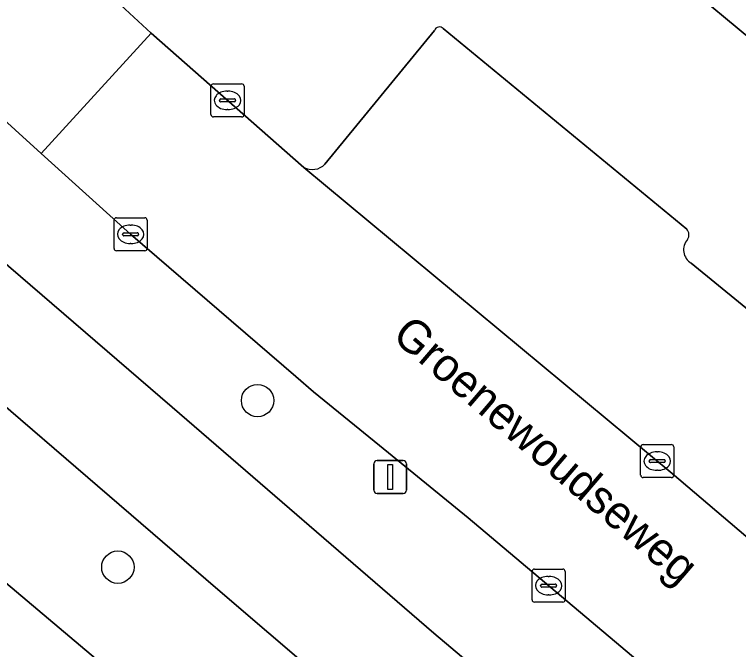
# Model space of a CAD drawing. Extents: x 159279 to 160377, y 384531 to 385888.
# Drawn here: x 159698.69 to 159720.57, y 384852.53 to 384871.73 of the extents above; entities that cross this region are included whole.
import ezdxf

# ---------------------------------------------------------------- set-up
doc = ezdxf.new("R2010")
doc.units = 0
for name, color, linetype in [('IMGEO_Berm_groen', 7, 'Continuous'), ('IMGEO_Boom', 7, 'Continuous'), ('IMGEO_Fietspad_open', 7, 'Continuous'), ('IMGEO_Groenvoorziening', 7, 'Continuous'), ('IMGEO_Kolk', 7, 'Continuous'), ('IMGEO_Lichtmast', 7, 'Continuous'), ('IMGEO_Openbare_ruimte_label', 7, 'Continuous'), ('IMGEO_Parkeervlak_open', 7, 'Continuous'), ('IMGEO_Rijbaan_lokaal_open', 7, 'Continuous'), ('IMGEO_Voetpad_halfverhard', 7, 'Continuous'), ('IMGEO_Voetpad_open', 7, 'Continuous')]:
    doc.layers.add(name, color=color, linetype=linetype)

msp = doc.modelspace()

# ---------------------------------------------------------------- linework, layer by layer
at = {"layer": 'IMGEO_Berm_groen'}
msp.add_lwpolyline([(159722.087, 384839.557), (159715.695, 384845.035), (159704.834, 384854.342), (159694.272, 384863.437), (159683.133, 384873.053), (159679.16, 384876.431), (159676.539, 384873.417), (159695.004, 384857.425), (159719.368, 384836.864), (159748.628, 384811.437), (159781.425, 384784.027), (159783.746, 384786.801), (159768.92, 384799.391), (159755.145, 384811.108), (159742.438, 384821.942), (159730.973, 384831.952)], close=True, dxfattribs=at)
for points in [[(159730.906, 384840.77), (159724.685, 384846.279), (159721.225, 384849.067), (159720.014, 384850.089), (159717.716, 384852.027), (159712.404, 384856.508), (159709.722, 384858.694), (159707.728, 384860.32), (159707.188, 384860.785), (159702.199, 384865.083), (159699.492, 384867.526), (159692.193, 384874.179), (159690.739, 384872.593)], [(159690.272, 384871.208), (159703.449, 384859.856), (159711.366, 384853.02), (159715.538, 384849.509), (159717.866, 384847.545), (159756.941, 384813.95), (159785.571, 384789.272), (159787.819, 384791.8), (159786.318, 384793.112), (159785.886, 384793.489), (159782.28, 384796.583), (159771.863, 384805.574), (159759.273, 384816.324), (159740.591, 384832.447), (159739.014, 384833.816), (159730.906, 384840.77)]]:
    msp.add_lwpolyline(points, dxfattribs=at)
at = {"layer": 'IMGEO_Boom'}
for centre in [(159706.035, 384860.055), (159701.812, 384855.018)]:
    msp.add_circle(centre, 0.489, dxfattribs=at)
at = {"layer": 'IMGEO_Fietspad_open'}
msp.add_lwpolyline([(159646.291, 384913.294), (159653.523, 384904.47), (159660.804, 384895.768), (159667.845, 384887.187), (159669.844, 384884.997), (159672.927, 384881.893), (159676.067, 384879.062), (159676.669, 384878.549), (159676.937, 384878.321), (159678.693, 384876.829), (159679.16, 384876.431), (159683.133, 384873.053), (159694.272, 384863.437), (159704.834, 384854.342), (159715.695, 384845.035), (159717.866, 384847.545), (159715.538, 384849.509), (159711.366, 384853.02), (159703.449, 384859.856), (159690.272, 384871.208)], dxfattribs=at)
at = {"layer": 'IMGEO_Groenvoorziening'}
msp.add_lwpolyline([(159714.581, 384876.276), (159721.77, 384870.297), (159722.464, 384873.074), (159722.464, 384876.729), (159721.754, 384882.061), (159720.694, 384886.187), (159720.212, 384886.116), (159716.924, 384882.046), (159715.715, 384883.687), (159715.058, 384882.934)], dxfattribs=at)
at = {"layer": 'IMGEO_Kolk'}
for p, q in [((159704.702, 384869.633), (159705.554, 384869.633)), ((159704.627, 384868.707), (159704.627, 384869.559)), ((159705.115, 384869.413), (159705.14, 384869.413)), ((159705.628, 384869.559), (159705.628, 384868.707)), ((159704.886, 384869.127), (159704.886, 384869.139)), ((159705.324, 384869.09), (159704.926, 384869.09)), ((159704.929, 384869.176), (159705.327, 384869.176)), ((159705.37, 384869.139), (159705.37, 384869.127)), ((159705.138, 384868.853), (159705.113, 384868.853)), ((159705.554, 384868.633), (159704.702, 384868.633)), ((159701.698, 384864.657), (159701.698, 384865.509)), ((159701.773, 384865.583), (159702.625, 384865.583)), ((159702.699, 384865.509), (159702.699, 384864.657)), ((159702.186, 384865.363), (159702.211, 384865.363)), ((159701.957, 384865.077), (159701.957, 384865.089)), ((159702.395, 384865.04), (159701.997, 384865.04)), ((159702, 384865.126), (159702.398, 384865.126)), ((159702.441, 384865.089), (159702.441, 384865.077)), ((159702.209, 384864.803), (159702.184, 384864.803)), ((159702.625, 384864.583), (159701.773, 384864.583)), ((159717.689, 384858.726), (159718.541, 384858.726)), ((159717.614, 384857.8), (159717.614, 384858.652)), ((159718.102, 384858.506), (159718.127, 384858.506)), ((159718.615, 384858.652), (159718.615, 384857.8)), ((159717.916, 384858.269), (159718.314, 384858.269)), ((159717.873, 384858.22), (159717.873, 384858.232)), ((159718.311, 384858.183), (159717.913, 384858.183)), ((159718.357, 384858.232), (159718.357, 384858.22)), ((159718.125, 384857.946), (159718.1, 384857.946)), ((159718.541, 384857.726), (159717.689, 384857.726)), ((159714.332, 384854.033), (159714.332, 384854.885)), ((159714.407, 384854.959), (159715.259, 384854.959)), ((159715.333, 384854.885), (159715.333, 384854.033)), ((159714.82, 384854.739), (159714.845, 384854.739)), ((159714.591, 384854.453), (159714.591, 384854.465)), ((159715.029, 384854.416), (159714.631, 384854.416)), ((159714.634, 384854.502), (159715.032, 384854.502)), ((159715.075, 384854.465), (159715.075, 384854.453)), ((159714.843, 384854.179), (159714.818, 384854.179)), ((159715.259, 384853.959), (159714.407, 384853.959))]:
    msp.add_line(p, q, dxfattribs=at)
for points in [[(159704.702, 384869.633), (159705.554, 384869.633)], [(159704.627, 384868.707), (159704.627, 384869.559)], [(159705.628, 384869.559), (159705.628, 384868.707)], [(159705.554, 384868.633), (159704.702, 384868.633)], [(159701.698, 384864.657), (159701.698, 384865.509)], [(159701.773, 384865.583), (159702.625, 384865.583)], [(159702.699, 384865.509), (159702.699, 384864.657)], [(159702.625, 384864.583), (159701.773, 384864.583)], [(159717.689, 384858.726), (159718.541, 384858.726)], [(159717.614, 384857.8), (159717.614, 384858.652)], [(159718.615, 384858.652), (159718.615, 384857.8)], [(159718.541, 384857.726), (159717.689, 384857.726)], [(159714.332, 384854.033), (159714.332, 384854.885)], [(159714.407, 384854.959), (159715.259, 384854.959)], [(159715.333, 384854.885), (159715.333, 384854.033)], [(159715.259, 384853.959), (159714.407, 384853.959)]]:
    msp.add_lwpolyline(points, dxfattribs=at)
for centre, radius, start, end in [((159704.704, 384869.557), 0.0765, 91.552, 178.448), ((159704.704, 384869.557), 0.0765, 91.552, 178.448), ((159705.552, 384869.557), 0.0765, 1.552, 88.448), ((159705.552, 384869.557), 0.0765, 1.552, 88.448), ((159704.926, 384869.136), 0.0403, 85.8775, 175.7526), ((159704.923, 384869.126), 0.0366, 178.938, 274.7102), ((159705.327, 384869.133), 0.043, 264.8664, 352.4533), ((159705.331, 384869.138), 0.0386, 1.7309, 96.639), ((159704.704, 384868.709), 0.0765, 181.552, 268.448), ((159704.704, 384868.709), 0.0765, 181.552, 268.448), ((159705.552, 384868.709), 0.0765, 271.552, 358.448), ((159705.552, 384868.709), 0.0765, 271.552, 358.448), ((159701.775, 384865.507), 0.0765, 91.552, 178.448), ((159701.775, 384865.507), 0.0765, 91.552, 178.448), ((159702.623, 384865.507), 0.0765, 1.552, 88.448), ((159702.623, 384865.507), 0.0765, 1.552, 88.448), ((159701.997, 384865.086), 0.0403, 85.8775, 175.7526), ((159701.994, 384865.076), 0.0366, 178.938, 274.7102), ((159702.398, 384865.083), 0.043, 264.8664, 352.4533), ((159702.402, 384865.088), 0.0386, 1.7309, 96.639), ((159701.775, 384864.659), 0.0765, 181.552, 268.448), ((159701.775, 384864.659), 0.0765, 181.552, 268.448), ((159702.623, 384864.659), 0.0765, 271.552, 358.448), ((159702.623, 384864.659), 0.0765, 271.552, 358.448), ((159717.691, 384858.65), 0.0765, 91.552, 178.448), ((159717.691, 384858.65), 0.0765, 91.552, 178.448), ((159718.539, 384858.65), 0.0765, 1.552, 88.448), ((159718.539, 384858.65), 0.0765, 1.552, 88.448), ((159717.913, 384858.229), 0.0403, 85.8775, 175.7526), ((159718.318, 384858.231), 0.0386, 1.7309, 96.639), ((159717.91, 384858.219), 0.0366, 178.938, 274.7102), ((159718.314, 384858.226), 0.043, 264.8664, 352.4533), ((159717.691, 384857.802), 0.0765, 181.552, 268.448), ((159717.691, 384857.802), 0.0765, 181.552, 268.448), ((159718.539, 384857.802), 0.0765, 271.552, 358.448), ((159718.539, 384857.802), 0.0765, 271.552, 358.448), ((159714.409, 384854.883), 0.0765, 91.552, 178.448), ((159714.409, 384854.883), 0.0765, 91.552, 178.448), ((159715.257, 384854.883), 0.0765, 1.552, 88.448), ((159715.257, 384854.883), 0.0765, 1.552, 88.448), ((159714.631, 384854.462), 0.0403, 85.8775, 175.7526), ((159714.628, 384854.452), 0.0366, 178.938, 274.7102), ((159715.032, 384854.459), 0.043, 264.8664, 352.4533), ((159715.036, 384854.464), 0.0386, 1.7309, 96.639), ((159714.409, 384854.035), 0.0765, 181.552, 268.448), ((159714.409, 384854.035), 0.0765, 181.552, 268.448), ((159715.257, 384854.035), 0.0765, 271.552, 358.448), ((159715.257, 384854.035), 0.0765, 271.552, 358.448)]:
    msp.add_arc(centre, radius, start, end, dxfattribs=at)
for centre, major_axis, ratio, start_param, end_param in [((159705.114, 384869.133), (-0.387, 0.002), 0.722429, 4.712389, 7.853982), ((159705.139, 384869.133), (-0.39, 0.002), 0.717154, 1.570796, 4.712389), ((159702.185, 384865.083), (-0.387, 0.002), 0.722429, 4.712389, 7.853982), ((159702.21, 384865.083), (-0.39, 0.002), 0.717154, 1.570796, 4.712389), ((159718.101, 384858.226), (-0.387, 0.002), 0.722429, 4.712389, 7.853982), ((159718.126, 384858.226), (-0.39, 0.002), 0.717154, 1.570796, 4.712389), ((159714.819, 384854.459), (-0.387, 0.002), 0.722429, 4.712389, 7.853982), ((159714.844, 384854.459), (-0.39, 0.002), 0.717154, 1.570796, 4.712389)]:
    msp.add_ellipse(centre, major_axis=major_axis, ratio=ratio, start_param=start_param, end_param=end_param, dxfattribs=at)
at = {"layer": 'IMGEO_Lichtmast'}
for p, q in [((159709.648, 384858.246), (159710.438, 384858.246)), ((159710.438, 384858.246), (159709.648, 384858.246)), ((159709.548, 384857.346), (159709.548, 384858.146)), ((159709.548, 384858.146), (159709.548, 384857.346)), ((159710.538, 384858.146), (159710.538, 384857.346)), ((159710.538, 384857.346), (159710.538, 384858.146)), ((159710.438, 384857.246), (159709.648, 384857.246)), ((159709.648, 384857.246), (159710.438, 384857.246))]:
    msp.add_line(p, q, dxfattribs=at)
msp.add_lwpolyline([(159709.968, 384858.121), (159710.118, 384858.121), (159710.118, 384857.371), (159709.968, 384857.371), (159709.968, 384858.121)], dxfattribs=at)
for centre, start, end in [((159709.648, 384858.146), 90, 180), ((159709.648, 384858.146), 90, 180), ((159710.438, 384858.146), 0, 90), ((159710.438, 384858.146), 360, 90), ((159709.648, 384857.346), 180, 270), ((159709.648, 384857.346), 180, 270), ((159710.438, 384857.346), 270, 0), ((159710.438, 384857.346), 270, 0)]:
    msp.add_arc(centre, 0.1, start, end, dxfattribs=at)
at = {"layer": 'IMGEO_Parkeervlak_open'}
for points in [[(159711.379, 384871.25), (159708.072, 384867.205)], [(159719.008, 384865.238), (159711.649, 384871.302)], [(159707.433, 384867.104), (159718.564, 384857.853), (159730.976, 384847.284)], [(159722.228, 384861.692), (159719.14, 384864.213)]]:
    msp.add_lwpolyline(points, dxfattribs=at)
for centre, radius, start, end in [((159711.531, 384871.19), 0.163, 43.4731, 158.3294), ((159707.686, 384867.576), 0.535, 241.8138, 316.1499), ((159718.817, 384865.065), 0.258, 327.6536, 42.27), ((159719.376, 384864.612), 0.464, 137.3112, 239.4206)]:
    msp.add_arc(centre, radius, start, end, dxfattribs=at)
at = {"layer": 'IMGEO_Rijbaan_lokaal_open'}
for points in [[(159687.543, 384885.454), (159682.574, 384890.463), (159679.004, 384886.957), (159681.234, 384884.662), (159684.025, 384881.864), (159690.633, 384875.64), (159692.193, 384874.179), (159699.492, 384867.526), (159702.817, 384871.167), (159701.903, 384872.007)], [(159732.921, 384845.603), (159730.976, 384847.284), (159718.564, 384857.853), (159707.433, 384867.104), (159702.817, 384871.167), (159699.492, 384867.526), (159702.199, 384865.083), (159707.188, 384860.785), (159707.728, 384860.32), (159709.722, 384858.694), (159712.404, 384856.508), (159717.716, 384852.027), (159720.014, 384850.089), (159721.225, 384849.067), (159724.685, 384846.279), (159730.906, 384840.77), (159739.014, 384833.816), (159740.591, 384832.447), (159759.273, 384816.324)]]:
    msp.add_lwpolyline(points, dxfattribs=at)
at = {"layer": 'IMGEO_Voetpad_halfverhard'}
msp.add_lwpolyline([(159673.825, 384871.453), (159675.073, 384870.735), (159705.334, 384844.711), (159708.705, 384841.586), (159710.198, 384840.133), (159713.467, 384837.629), (159713.605, 384837.576), (159716.987, 384834.811), (159717.604, 384834.377), (159778.947, 384781.17), (159781.425, 384784.027), (159748.628, 384811.437), (159719.368, 384836.864), (159695.004, 384857.425)], dxfattribs=at)
at = {"layer": 'IMGEO_Voetpad_open'}
for points in [[(159735.009, 384846.557), (159736.472, 384845.359), (159739.694, 384848.972), (159742.158, 384851.928), (159742.843, 384852.727), (159739.576, 384855.526), (159736.591, 384858.085), (159732.339, 384857.432), (159732.111, 384858.871), (159731.988, 384859.675), (159730.644, 384859.469), (159730.244, 384862.078), (159725.46, 384867.229), (159721.77, 384870.297), (159714.581, 384876.276)], [(159701.903, 384872.007), (159702.817, 384871.167), (159707.433, 384867.104)], [(159708.072, 384867.205), (159711.379, 384871.25)], [(159711.649, 384871.302), (159719.008, 384865.238)], [(159719.14, 384864.213), (159722.228, 384861.692)]]:
    msp.add_lwpolyline(points, dxfattribs=at)
for centre, radius, start, end in [((159711.531, 384871.19), 0.163, 43.4731, 158.3294), ((159707.686, 384867.576), 0.535, 241.8138, 316.1499), ((159718.817, 384865.065), 0.258, 327.6536, 42.27), ((159719.376, 384864.612), 0.464, 137.3112, 239.4206)]:
    msp.add_arc(centre, radius, start, end, dxfattribs=at)

# ---------------------------------------------------------------- texts
at = {"layer": 'IMGEO_Openbare_ruimte_label'}
msp.add_text('Groenewoudseweg', height=1, rotation=319.3801, dxfattribs=at).set_placement((159710.059, 384861.944))

doc.saveas('drawing.dxf')
